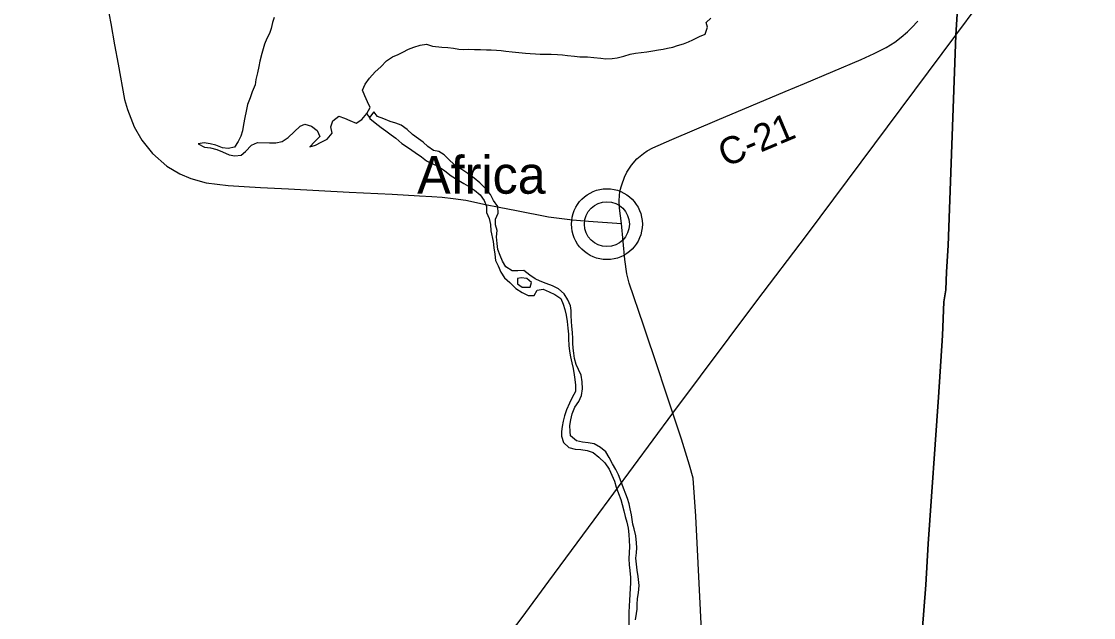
# Model space of a CAD drawing. Extents: x 1674899 to 2057726, y 653888 to 988278.
# Drawn here: x 1834248 to 1846138, y 790798 to 797406 of the extents above; entities that cross this region are included whole.
import ezdxf

# ---------------------------------------------------------------- set-up
doc = ezdxf.new("R2010")
doc.units = 0
for name, color, linetype in [('GM_X_County_Road', 7, 'Continuous'), ('GM_X_County_Road_Text', 7, 'Continuous'), ('GM_X_Interstate_Route', 7, 'Continuous'), ('GM_X_Major_Lake', 7, 'Continuous'), ('GM_X_Major_River', 7, 'Continuous'), ('GM_X_Township', 7, 'Continuous'), ('GM_X_Unincorporated', 7, 'Continuous'), ('GM_X_Unincorporated_Location', 7, 'Continuous'), ('GM_X_Unincorporated_Text', 7, 'Continuous'), ('SH_Data', 7, 'Continuous')]:
    doc.layers.add(name, color=color, linetype=linetype)

msp = doc.modelspace()

# ---------------------------------------------------------------- linework, layer by layer
at = {"layer": 'GM_X_County_Road'}
for points in [[(1835185, 797674), (1835238, 797383), (1835280, 797146), (1835320, 796934), (1835392, 796543), (1835422, 796431), (1835496, 796238), (1835581, 796090), (1835702, 795941), (1835860, 795804), (1836005, 795717), (1836126, 795665), (1836296, 795616), (1836540, 795586), (1836718, 795575), (1836898, 795565), (1837211, 795550), (1837882, 795514), (1838358, 795490), (1838663, 795475), (1838800, 795467), (1838912, 795460), (1839037, 795444), (1839177, 795424), (1839395, 795378), (1839546, 795348), (1839738, 795311), (1840094, 795242), (1840210, 795224), (1840358, 795207), (1840537, 795193), (1840901, 795167)], [(1840901, 795167), (1840881, 795337), (1840878, 795422), (1840883, 795525), (1840907, 795596), (1840936, 795679), (1840963, 795735), (1841015, 795814), (1841074, 795882), (1841146, 795944), (1841188, 795971), (1841250, 796005), (1841459, 796098), (1841963, 796311), (1842716, 796630), (1842931, 796720), (1843559, 796986), (1843706, 797052), (1843837, 797118), (1843932, 797178), (1844005, 797233), (1844075, 797293), (1844123, 797340), (1844188, 797408)], [(1841806, 790360), (1841726, 791923), (1841696, 792345), (1841656, 792486), (1841567, 792777), (1841473, 793063), (1841372, 793364), (1841315, 793534), (1841145, 794040), (1840989, 794505), (1840960, 794607), (1840938, 794769), (1840901, 795167)]]:
    msp.add_lwpolyline(points, dxfattribs=at)
at = {"layer": 'GM_X_Interstate_Route'}
msp.add_lwpolyline([(1837487, 786429), (1837514, 786520), (1837601, 786793), (1837756, 787221), (1837932, 787687), (1838187, 788245), (1838424, 788716), (1838589, 789007), (1838800, 789367), (1839053, 789775), (1839282, 790094), (1839487, 790389), (1839554, 790475), (1839800, 790800), (1840096, 791202), (1840599, 791880), (1841473, 793063), (1842402, 794310), (1842953, 795035), (1844609, 797255), (1845106, 797922), (1845407, 798332)], dxfattribs=at)
at = {"layer": 'GM_X_Major_Lake'}
for points in [[(1837052, 797450), (1837032, 797394), (1837016, 797330), (1836999, 797272), (1836969, 797218), (1836943, 797156), (1836930, 797104), (1836914, 797052), (1836892, 796966), (1836879, 796906), (1836865, 796838), (1836846, 796762), (1836838, 796702), (1836808, 796628), (1836783, 796559), (1836753, 796485), (1836738, 796411), (1836724, 796343), (1836711, 796263), (1836701, 796193), (1836681, 796135), (1836652, 796075), (1836610, 796013), (1836542, 795999), (1836476, 796006)], [(1841644, 797180), (1841694, 797202), (1841766, 797239), (1841832, 797265), (1841856, 797343), (1841841, 797393), (1841895, 797441)], [(1838079, 796385), (1838115, 796451), (1838085, 796515), (1838056, 796582), (1838030, 796644), (1838061, 796710), (1838107, 796779), (1838171, 796847), (1838232, 796905), (1838296, 796971), (1838362, 797014), (1838426, 797040), (1838476, 797066), (1838541, 797099), (1838601, 797123), (1838669, 797145), (1838739, 797154), (1838806, 797134), (1838910, 797121), (1838978, 797117), (1839040, 797109), (1839100, 797100), (1839154, 797096), (1839206, 797098), (1839274, 797097), (1839340, 797095), (1839404, 797091), (1839456, 797092), (1839515, 797088), (1839567, 797084), (1839619, 797077), (1839691, 797069), (1839765, 797062), (1839837, 797056), (1839891, 797052), (1839947, 797047), (1839999, 797045), (1840057, 797043), (1840124, 797042), (1840194, 797040), (1840248, 797036), (1840302, 797029), (1840382, 797021), (1840440, 797015), (1840524, 797014), (1840596, 797008), (1840674, 796999), (1840729, 796993), (1840799, 796995), (1840853, 797002), (1840929, 797020), (1840999, 797042), (1841057, 797053), (1841121, 797063), (1841185, 797071), (1841249, 797082), (1841311, 797092), (1841363, 797100), (1841413, 797109), (1841471, 797123), (1841523, 797139), (1841590, 797160), (1841644, 797180)], [(1836476, 796006), (1836404, 796036), (1836341, 796051), (1836275, 796059), (1836209, 796049), (1836276, 796011), (1836346, 796007), (1836416, 795986), (1836478, 795962), (1836550, 795927), (1836613, 795917), (1836683, 795925), (1836734, 795966), (1836798, 796034), (1836866, 796066), (1836998, 796061), (1837068, 796059), (1837138, 796074), (1837206, 796120), (1837274, 796184), (1837339, 796247), (1837389, 796267), (1837463, 796247), (1837528, 796198), (1837558, 796130), (1837499, 796072), (1837445, 796015), (1837507, 796036), (1837573, 796068), (1837639, 796102), (1837692, 796167), (1837678, 796239), (1837701, 796303), (1837769, 796357), (1837829, 796333), (1837890, 796310), (1837958, 796280), (1838022, 796318), (1838079, 796385)]]:
    msp.add_lwpolyline(points, dxfattribs=at)
at = {"layer": 'GM_X_Major_River'}
for points in [[(1841080, 791008), (1841091, 791072), (1841097, 791154), (1841086, 791255), (1841078, 791323), (1841067, 791389), (1841061, 791455), (1841067, 791517), (1841074, 791571), (1841068, 791625), (1841061, 791705), (1841043, 791781), (1841029, 791833), (1841022, 791885), (1841012, 791936), (1841000, 792002), (1840987, 792058), (1840969, 792118), (1840950, 792168), (1840926, 792234), (1840900, 792304), (1840869, 792379), (1840839, 792441), (1840804, 792503), (1840764, 792573), (1840729, 792636), (1840671, 792684), (1840599, 792723), (1840534, 792737), (1840470, 792741), (1840402, 792756), (1840338, 792812), (1840333, 792862), (1840331, 792928), (1840339, 792992), (1840354, 793056), (1840384, 793130), (1840430, 793192), (1840459, 793260), (1840469, 793332), (1840468, 793412), (1840454, 793484), (1840425, 793548), (1840401, 793604), (1840383, 793670), (1840374, 793731), (1840366, 793783), (1840362, 793841), (1840361, 793891), (1840359, 793957), (1840352, 794027), (1840348, 794079), (1840344, 794147), (1840343, 794203), (1840335, 794255), (1840306, 794321), (1840266, 794386), (1840204, 794442), (1840137, 794476), (1840067, 794503), (1840001, 794529), (1839945, 794552), (1839884, 794594), (1839820, 794646), (1839752, 794641), (1839690, 794643), (1839619, 794688), (1839583, 794748), (1839557, 794812), (1839530, 794878), (1839522, 794946), (1839515, 795020), (1839523, 795088), (1839506, 795153), (1839504, 795213), (1839534, 795280), (1839531, 795355), (1839483, 795421), (1839448, 795489), (1839394, 795555), (1839331, 795618), (1839267, 795670), (1839199, 795721), (1839132, 795767), (1839068, 795803), (1838998, 795866), (1838937, 795926), (1838877, 795963), (1838817, 795975), (1838754, 796021), (1838702, 796068), (1838650, 796106), (1838585, 796154), (1838525, 796209), (1838459, 796257), (1838398, 796277), (1838336, 796296), (1838266, 796328), (1838198, 796353), (1838155, 796405), (1838108, 796341)], [(1838079, 796385), (1838092, 796361), (1838108, 796341)], [(1838108, 796341), (1838110, 796329), (1838172, 796283), (1838236, 796232), (1838287, 796194), (1838349, 796148), (1838401, 796113), (1838466, 796053), (1838542, 796004), (1838613, 795954), (1838683, 795906), (1838741, 795863), (1838804, 795833), (1838874, 795798), (1838944, 795750), (1839013, 795694), (1839079, 795653), (1839153, 795611), (1839204, 795580), (1839272, 795536), (1839334, 795484), (1839381, 795421), (1839407, 795355), (1839406, 795287), (1839434, 795223), (1839448, 795155), (1839455, 795087), (1839478, 794967), (1839488, 794898), (1839496, 794826), (1839505, 794756), (1839533, 794696), (1839566, 794628), (1839604, 794564), (1839665, 794513), (1839731, 794447), (1839799, 794400), (1839866, 794370), (1839934, 794368), (1839967, 794429), (1840035, 794439), (1840100, 794409), (1840164, 794380), (1840230, 794334), (1840257, 794274), (1840275, 794214), (1840290, 794149), (1840300, 794079), (1840308, 794007), (1840313, 793939), (1840315, 793887), (1840320, 793815), (1840324, 793751), (1840336, 793689), (1840351, 793623), (1840367, 793558), (1840378, 793488), (1840386, 793438), (1840394, 793376), (1840393, 793306), (1840357, 793238), (1840326, 793174), (1840292, 793101), (1840272, 793033), (1840255, 792977), (1840245, 792917), (1840237, 792861), (1840236, 792809), (1840260, 792738), (1840319, 792684), (1840389, 792666), (1840453, 792661), (1840523, 792649), (1840589, 792628), (1840652, 792578), (1840718, 792512), (1840765, 792445), (1840797, 792377), (1840825, 792309), (1840844, 792245), (1840868, 792175), (1840895, 792106), (1840911, 792050), (1840928, 791982), (1840944, 791920), (1840962, 791856), (1840975, 791790), (1840985, 791720), (1840988, 791651), (1840990, 791585), (1840985, 791449), (1840989, 791381), (1840994, 791319), (1841002, 791241), (1841003, 791183), (1840997, 791119), (1840992, 790991), (1840988, 790925), (1840983, 790857), (1840982, 790655)], [(1839905, 794514), (1839851, 794556), (1839790, 794564), (1839748, 794557)], [(1839748, 794557), (1839749, 794497), (1839801, 794462), (1839891, 794460), (1839905, 794514)], [(1841059, 790774), (1841069, 790842), (1841076, 790892), (1841078, 790944), (1841080, 791008)]]:
    msp.add_lwpolyline(points, dxfattribs=at)
at = {"layer": 'GM_X_Township'}
for points in [[(1826634, 806376), (1831742, 806059), (1832763, 805986), (1837716, 805633), (1840812, 805456), (1842837, 805328), (1843041, 805313), (1843103, 805315), (1843287, 805303), (1845145, 805182), (1844785, 799970), (1844685, 798421), (1844609, 797255), (1844527, 794924), (1844507, 794629), (1844500, 794432), (1844479, 794298), (1844463, 793924), (1844418, 793241), (1844305, 791617), (1844278, 791160), (1843918, 786568)], [(1843918, 786568), (1844278, 791160), (1844305, 791617), (1844418, 793241), (1844463, 793924), (1844479, 794298), (1844500, 794432), (1844507, 794629), (1844527, 794924), (1844609, 797255), (1844685, 798421), (1844785, 799970), (1845145, 805182), (1848231, 804991), (1849953, 804892), (1851286, 804810), (1852898, 804710), (1852972, 804706), (1853920, 804647), (1855314, 804559), (1855512, 804546)]]:
    msp.add_lwpolyline(points, dxfattribs=at)
at = {"layer": 'GM_X_Unincorporated'}
for radius in [393, 249]:
    msp.add_circle((1840741, 795159), radius, dxfattribs=at)
at = {"layer": 'GM_X_Unincorporated_Location'}
msp.add_line((1840741, 795159), (1840741, 795159), dxfattribs=at)
at = {"layer": 'SH_Data'}
msp.add_lwpolyline([(1837487, 786429), (1837514, 786520), (1837601, 786793), (1837756, 787221), (1837932, 787687), (1838187, 788245), (1838424, 788716), (1838589, 789007), (1838800, 789367), (1839053, 789775), (1839282, 790094), (1839487, 790389), (1839554, 790475), (1839800, 790800), (1840096, 791202), (1840599, 791880), (1841473, 793063), (1842402, 794310), (1842953, 795035), (1844609, 797255), (1845106, 797922), (1845407, 798332)], dxfattribs=at)

# ---------------------------------------------------------------- texts
at = {"layer": 'GM_X_County_Road_Text'}
msp.add_text('C-21', height=300, rotation=22.8832, dxfattribs=at).set_placement((1842055, 795787))
at = {"layer": 'GM_X_Unincorporated_Text'}
msp.add_text('Africa', height=417, rotation=0, dxfattribs=at).set_placement((1838636, 795497))

doc.saveas('drawing.dxf')
